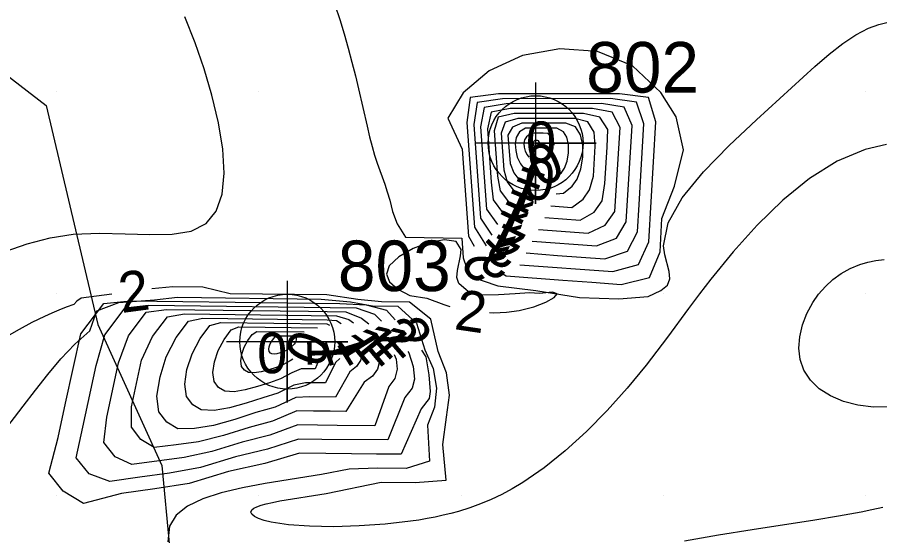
# Model space of a CAD drawing. Extents: x 2602990 to 2605851, y 618069 to 619180.
# Drawn here: x 2603958.07 to 2604000.7, y 618378.03 to 618403.66 of the extents above; entities that cross this region are included whole.
import ezdxf

# ---------------------------------------------------------------- set-up
doc = ezdxf.new("R2010")
doc.units = 0
for name, color, linetype in [('DTM Contours Major', 7, 'Continuous'), ('DTM Contours Major Text', 7, 'Continuous'), ('DTM Contours Minor', 7, 'Continuous'), ('DTM Contours Minor Text', 7, 'Continuous'), ('Exist DTM Crownline', 7, 'Continuous'), ('Exist DTM QL2 LIDAR Elevation Point', 7, 'Continuous'), ('Exist DTM Regular Point CELL', 7, 'Continuous'), ('Exist DTM Regular Point Cogo Number', 7, 'Continuous'), ('Exist Roads EOP', 7, 'Continuous'), ('PH Exist DTM Obscure Area', 7, 'Continuous')]:
    doc.layers.add(name, color=color, linetype=linetype)

# ---------------------------------------------------------------- blocks, each defined once
blk = doc.blocks.new('EXIST DTM REGULAR POINT')
at = {"layer": 'Exist DTM Regular Point CELL'}
blk.add_lwpolyline([(0, 0.06), (0, -0.06), (0, 0), (0.06, 0), (-0.06, 0)], dxfattribs=at)
blk.add_circle((0, 0), 0.04688, dxfattribs=at)

msp = doc.modelspace()

# ---------------------------------------------------------------- linework, layer by layer
at = {"layer": 'DTM Contours Major'}
for points in [[(2603989.868, 618399.946), (2603988.468, 618401.267), (2603986.75, 618401.963), (2603984.882, 618402.106), (2603983.037, 618401.768), (2603981.386, 618401.019), (2603980.098, 618399.932), (2603979.345, 618398.678), (2603980.053, 618397.134), (2603980.364, 618392.841), (2603980.648, 618392.348)], [(2603982.03, 618390.995), (2603982.224, 618390.881), (2603985.028, 618390.666), (2603986.471, 618390.563), (2603987.917, 618390.451), (2603989.32, 618390.801), (2603989.837, 618392.064), (2603989.932, 618393.71), (2603990.55, 618395.312), (2603990.989, 618397.117), (2603990.633, 618398.746), (2603989.868, 618399.946)], [(2603983.864, 618397.512), (2603983.824, 618397.55), (2603983.775, 618397.57), (2603983.721, 618397.574), (2603983.668, 618397.564), (2603983.621, 618397.542), (2603983.584, 618397.511), (2603983.564, 618397.476), (2603983.556, 618397.435), (2603983.559, 618397.393), (2603983.571, 618397.35), (2603983.592, 618397.309), (2603983.62, 618397.272), (2603983.653, 618397.241), (2603983.69, 618397.218), (2603983.73, 618397.205), (2603983.771, 618397.204), (2603983.81, 618397.219), (2603983.848, 618397.25), (2603983.87, 618397.281), (2603983.886, 618397.326), (2603983.896, 618397.378), (2603983.896, 618397.431), (2603983.886, 618397.477), (2603983.864, 618397.512)], [(2604001.436, 618384.401), (2604000.387, 618384.387), (2603999.614, 618384.482), (2603998.899, 618384.67), (2603998.259, 618384.946), (2603997.71, 618385.3), (2603997.268, 618385.728), (2603996.948, 618386.22), (2603996.768, 618386.739), (2603996.703, 618387.295), (2603996.742, 618387.871), (2603996.874, 618388.45), (2603997.091, 618389.017), (2603997.381, 618389.556), (2603997.674, 618389.975), (2603998.009, 618390.358), (2603998.383, 618390.701), (2603998.795, 618390.999), (2603999.241, 618391.248), (2603999.72, 618391.443), (2604000.1, 618391.552), (2604000.497, 618391.631), (2604000.911, 618391.683)], [(2603957.099, 618382.824), (2603958.366, 618384.433), (2603958.971, 618385.221), (2603959.583, 618386.009), (2603960.222, 618386.774), (2603960.905, 618387.496), (2603961.652, 618388.153), (2603961.992, 618389.141), (2603963.086, 618389.553), (2603964.853, 618389.69), (2603965.98, 618389.821), (2603973.092, 618389.731), (2603974.543, 618389.588), (2603975.631, 618389.393), (2603976.876, 618389.379), (2603977.795, 618388.545), (2603978.209, 618387.219), (2603978.619, 618386.299), (2603978.783, 618385.333), (2603978.694, 618384.379), (2603978.345, 618383.492), (2603978.446, 618381.714), (2603977.289, 618381.359), (2603975.871, 618381.375), (2603974.475, 618381.327), (2603973.112, 618381.061), (2603970.326, 618380.613), (2603969.192, 618380.4), (2603968.151, 618380.15), (2603967.236, 618379.849), (2603966.482, 618379.484), (2603965.92, 618379.042), (2603965.586, 618378.508), (2603965.515, 618377.723)], [(2603991.051, 618377.781), (2603992.732, 618378.07), (2603994.382, 618378.334), (2603997.494, 618378.818), (2603998.662, 618379.009), (2603999.225, 618379.108), (2603999.774, 618379.211), (2604000.313, 618379.32), (2604000.842, 618379.436)]]:
    msp.add_lwpolyline(points, dxfattribs=at)
at = {"layer": 'DTM Contours Minor'}
for points in [[(2603973.763, 618404.278), (2603974.002, 618403.56), (2603974.222, 618402.845), (2603974.423, 618402.139), (2603974.609, 618401.446), (2603974.778, 618400.772), (2603974.934, 618400.122), (2603975.353, 618398.286), (2603975.478, 618397.755), (2603975.6, 618397.272), (2603975.722, 618396.839), (2603975.848, 618396.451), (2603976.23, 618395.414), (2603976.354, 618395.039), (2603976.474, 618394.614), (2603976.617, 618394.062), (2603976.845, 618393.445), (2603977.249, 618392.791), (2603980.042, 618392.746), (2603980.111, 618391.776), (2603980.427, 618390.861), (2603981.821, 618390.382), (2603983.705, 618390.162), (2603985.851, 618389.809), (2603987.803, 618389.747), (2603989.256, 618389.857), (2603989.868, 618390.156)], [(2603957.461, 618392.078), (2603958.562, 618392.469), (2603959.685, 618392.758), (2603960.828, 618392.933), (2603962.128, 618392.991), (2603963.407, 618392.961), (2603964.621, 618392.919), (2603965.723, 618392.939), (2603966.668, 618393.096), (2603967.41, 618393.465), (2603967.904, 618394.077), (2603968.188, 618394.919), (2603968.285, 618395.953), (2603968.219, 618397.14), (2603968.011, 618398.44), (2603967.686, 618399.815), (2603967.304, 618401.107), (2603966.854, 618402.407), (2603966.35, 618403.692)], [(2603989.868, 618390.156), (2603990.199, 618390.424), (2603990.318, 618390.736), (2603990.293, 618391.091), (2603990.068, 618391.91), (2603990, 618392.369), (2603990.233, 618393.502), (2603990.936, 618394.736), (2603991.983, 618396.025), (2603993.247, 618397.327), (2603994.6, 618398.597), (2603997.492, 618401.226), (2603998.197, 618401.836), (2603998.864, 618402.361), (2603999.506, 618402.793), (2604000.135, 618403.122), (2604000.65, 618403.312), (2604001.171, 618403.444)], [(2603989.267, 618399.703), (2603987.829, 618399.883), (2603981.859, 618399.874), (2603980.447, 618399.69), (2603980.287, 618398.46), (2603980.665, 618393.288), (2603981.235, 618392.358)], [(2603982.907, 618391.431), (2603987.51, 618391.088), (2603988.773, 618391.446), (2603989.282, 618392.559), (2603989.632, 618398.496), (2603989.267, 618399.703)], [(2603988.667, 618399.459), (2603987.387, 618399.639), (2603982.05, 618399.631), (2603980.795, 618399.448), (2603980.627, 618398.356), (2603980.963, 618393.735), (2603981.52, 618392.89)], [(2603988.067, 618399.216), (2603986.945, 618399.397), (2603982.239, 618399.39), (2603981.144, 618399.206), (2603980.964, 618398.252), (2603981.26, 618394.182), (2603981.806, 618393.418)], [(2603983.212, 618392.013), (2603984.776, 618391.892), (2603985.938, 618391.809), (2603987.104, 618391.719), (2603988.226, 618392.091), (2603988.722, 618393.057), (2603988.805, 618394.406), (2603989.041, 618398.4), (2603988.667, 618399.459)], [(2603987.466, 618398.973), (2603986.503, 618399.153), (2603982.43, 618399.146), (2603981.492, 618398.964), (2603981.302, 618398.148), (2603981.495, 618395.506), (2603981.589, 618394.631), (2603982.102, 618393.937)], [(2603986.866, 618398.729), (2603986.06, 618398.909), (2603982.619, 618398.906), (2603981.841, 618398.722), (2603981.642, 618398.044), (2603981.805, 618395.814), (2603981.935, 618395.08), (2603982.389, 618394.467)], [(2603983.517, 618392.595), (2603986.697, 618392.356), (2603987.679, 618392.736), (2603988.166, 618393.552), (2603988.453, 618398.306), (2603988.067, 618399.216)], [(2603983.832, 618393.171), (2603986.29, 618392.99), (2603987.132, 618393.38), (2603987.603, 618394.052), (2603987.675, 618395.102), (2603987.796, 618397.183), (2603987.861, 618398.211), (2603987.466, 618398.973)], [(2603986.266, 618398.486), (2603985.618, 618398.666), (2603982.81, 618398.662), (2603982.19, 618398.48), (2603981.98, 618397.939), (2603982.112, 618396.123), (2603982.276, 618395.528), (2603982.654, 618395.019)], [(2603985.665, 618398.242), (2603985.176, 618398.424), (2603983, 618398.42), (2603982.538, 618398.238), (2603982.319, 618397.835), (2603982.422, 618396.432), (2603982.612, 618395.974), (2603982.904, 618395.583)], [(2603984.136, 618393.757), (2603985.884, 618393.626), (2603986.584, 618394.025), (2603986.979, 618394.59), (2603987.11, 618395.451), (2603987.216, 618397.236), (2603987.26, 618398.112), (2603986.866, 618398.729)], [(2603984.437, 618394.334), (2603985.477, 618394.257), (2603986.037, 618394.67), (2603986.356, 618395.128), (2603986.545, 618395.799), (2603986.634, 618397.288), (2603986.586, 618397.985), (2603986.266, 618398.486)], [(2603985.065, 618397.999), (2603984.734, 618398.18), (2603983.19, 618398.177), (2603982.887, 618397.996), (2603982.726, 618397.717), (2603982.683, 618397.401), (2603982.706, 618397.071), (2603982.782, 618396.74), (2603982.944, 618396.42), (2603983.137, 618396.161)], [(2603984.699, 618394.938), (2603985.064, 618394.968), (2603985.49, 618395.315), (2603985.734, 618395.666), (2603985.916, 618396.168), (2603986.015, 618396.749), (2603986.022, 618397.336), (2603985.911, 618397.858), (2603985.665, 618398.242)], [(2603984.874, 618395.904), (2603984.943, 618395.96), (2603985.112, 618396.204), (2603985.239, 618396.554), (2603985.31, 618396.959), (2603985.313, 618397.368), (2603985.236, 618397.731), (2603985.065, 618397.999)], [(2603984.464, 618397.755), (2603984.289, 618397.922), (2603984.068, 618397.937), (2603983.612, 618397.935), (2603983.395, 618397.89), (2603983.236, 618397.753), (2603983.145, 618397.597), (2603983.11, 618397.42), (2603983.123, 618397.233), (2603983.178, 618397.045), (2603983.27, 618396.865), (2603983.357, 618396.749)], [(2603984.604, 618397.345), (2603984.605, 618397.399), (2603984.561, 618397.604), (2603984.464, 618397.755)], [(2604001.033, 618397.365), (2603999.98, 618397.13), (2603998.591, 618396.546), (2603997.228, 618395.689), (2603995.907, 618394.618), (2603994.642, 618393.392), (2603993.448, 618392.071), (2603992.339, 618390.712), (2603991.783, 618389.987), (2603991.247, 618389.269), (2603990.207, 618387.854), (2603989.685, 618387.158), (2603989.151, 618386.469), (2603988.208, 618385.326), (2603987.22, 618384.226), (2603986.198, 618383.189), (2603985.155, 618382.235), (2603984.102, 618381.383), (2603983.05, 618380.655), (2603982.532, 618380.344), (2603982.015, 618380.066), (2603981.494, 618379.819), (2603980.966, 618379.599), (2603980.429, 618379.405), (2603979.879, 618379.234), (2603979.504, 618379.132), (2603979.122, 618379.039), (2603978.73, 618378.954), (2603978.33, 618378.877), (2603977.92, 618378.807), (2603977.499, 618378.745), (2603976.247, 618378.602), (2603974.962, 618378.513), (2603973.698, 618378.477), (2603972.514, 618378.496), (2603971.466, 618378.568), (2603970.612, 618378.695), (2603970.265, 618378.781), (2603969.988, 618378.879), (2603969.786, 618378.983), (2603969.66, 618379.092), (2603969.616, 618379.201), (2603969.657, 618379.306), (2603969.754, 618379.388), (2603969.908, 618379.465), (2603970.116, 618379.539), (2603970.375, 618379.611), (2603970.683, 618379.68), (2603971.037, 618379.748), (2603973.329, 618380.122), (2603976.046, 618380.676), (2603977.738, 618380.659), (2603979.265, 618380.77), (2603979.093, 618382.547), (2603979.282, 618383.885), (2603979.423, 618384.984), (2603979.285, 618386.09), (2603978.872, 618387.134), (2603978.504, 618388.737), (2603977.449, 618389.576), (2603976.065, 618389.592), (2603974.905, 618389.71), (2603973.367, 618389.933), (2603968.583, 618389.992), (2603967.24, 618390.325), (2603965.755, 618390.329), (2603964.726, 618390.237)], [(2603980.138, 618390.279), (2603979.887, 618390.496), (2603979.799, 618390.797), (2603979.82, 618391.15), (2603979.975, 618391.875), (2603980, 618392.179), (2603979.753, 618392.569), (2603979.183, 618392.664), (2603978.429, 618392.527), (2603977.629, 618392.224), (2603976.923, 618391.819), (2603976.448, 618391.375), (2603976.311, 618390.964), (2603976.467, 618390.58), (2603976.87, 618390.228), (2603977.47, 618389.91), (2603978.303, 618389.77), (2603979.156, 618389.466), (2603979.44, 618389.356)], [(2603962.744, 618389.971), (2603961.228, 618389.782), (2603961.008, 618389.63), (2603960.864, 618389.466), (2603960.489, 618389.33), (2603960.124, 618389.186), (2603959.769, 618389.034), (2603959.419, 618388.874), (2603958.79, 618388.564), (2603958.167, 618388.229), (2603957.546, 618387.873)], [(2603981.409, 618389.065), (2603981.615, 618389.056), (2603982.253, 618389.081), (2603982.876, 618389.165), (2603983.595, 618389.347), (2603984.199, 618389.579), (2603984.608, 618389.81), (2603984.744, 618389.99), (2603984.525, 618390.07), (2603983.872, 618390), (2603983.388, 618390.036), (2603982.673, 618389.993), (2603981.859, 618389.934), (2603981.077, 618389.92), (2603980.46, 618390.015), (2603980.138, 618390.279)], [(2603960.343, 618380.229), (2603959.626, 618381.127), (2603960.096, 618382.885), (2603960.458, 618384.586), (2603961.21, 618388.018), (2603962.348, 618389.511), (2603963.658, 618389.647), (2603974.018, 618389.516), (2603975.304, 618389.442), (2603976.318, 618389.181), (2603976.741, 618388.707)], [(2603961.622, 618381.083), (2603960.986, 618381.887), (2603961.303, 618383.392), (2603961.961, 618386.438), (2603962.388, 618387.969), (2603963.395, 618389.293), (2603964.552, 618389.432), (2603974.813, 618389.301), (2603975.721, 618388.984), (2603976.063, 618388.636)], [(2603962.901, 618381.938), (2603962.346, 618382.646), (2603962.498, 618383.894), (2603963.078, 618386.576), (2603963.567, 618387.921), (2603964.443, 618389.075), (2603965.445, 618389.216), (2603972.465, 618389.126), (2603974.31, 618389.103), (2603975.079, 618388.786), (2603975.446, 618388.501)], [(2603964.18, 618382.792), (2603963.706, 618383.403), (2603963.706, 618384.403), (2603963.962, 618385.557), (2603964.202, 618386.715), (2603964.746, 618387.873), (2603965.49, 618388.857), (2603966.339, 618389), (2603973.842, 618388.904), (2603974.455, 618388.715), (2603974.68, 618388.555)], [(2603965.459, 618383.647), (2603965.067, 618384.157), (2603964.96, 618384.932), (2603965.123, 618385.878), (2603965.43, 618386.868), (2603965.925, 618387.825), (2603966.537, 618388.639), (2603967.232, 618388.783), (2603973.391, 618388.706), (2603973.851, 618388.675), (2603974.076, 618388.517)], [(2603966.738, 618384.501), (2603966.429, 618384.909), (2603966.344, 618385.517), (2603966.451, 618386.249), (2603966.716, 618387.027), (2603967.105, 618387.777), (2603967.585, 618388.421), (2603968.125, 618388.568), (2603973.363, 618388.502), (2603973.493, 618388.444)], [(2603968.017, 618385.356), (2603967.791, 618385.658), (2603967.73, 618386.099), (2603967.809, 618386.626), (2603968.002, 618387.186), (2603968.285, 618387.73), (2603968.632, 618388.203), (2603969.017, 618388.351), (2603972.905, 618388.302)], [(2603969.296, 618386.21), (2603969.154, 618386.403), (2603969.116, 618386.676), (2603969.167, 618387.001), (2603969.288, 618387.347), (2603969.465, 618387.685), (2603969.68, 618387.985), (2603969.91, 618388.135), (2603972.241, 618388.107)], [(2603970.575, 618387.064), (2603970.518, 618387.143), (2603970.504, 618387.25), (2603970.524, 618387.376), (2603970.573, 618387.512), (2603970.643, 618387.645), (2603970.727, 618387.767), (2603970.811, 618387.861), (2603970.903, 618387.918), (2603971.787, 618387.907), (2603971.811, 618387.897), (2603971.838, 618387.841), (2603971.852, 618387.78), (2603971.851, 618387.715), (2603971.835, 618387.646), (2603971.801, 618387.573), (2603971.748, 618387.497), (2603971.675, 618387.418), (2603971.582, 618387.337), (2603971.467, 618387.254), (2603971.329, 618387.169), (2603971.199, 618387.114), (2603971.053, 618387.065), (2603970.904, 618387.027), (2603970.765, 618387.01), (2603970.651, 618387.02), (2603970.575, 618387.064)], [(2603978.049, 618387.202), (2603978.267, 618386.87), (2603978.405, 618385.98), (2603978.482, 618385.161), (2603978.432, 618384.817), (2603978.026, 618384.308), (2603977.043, 618382.061), (2603975.83, 618382.07), (2603974.588, 618382.086), (2603973.311, 618382.097), (2603972.012, 618382.114), (2603970.298, 618381.608), (2603968.508, 618381.206), (2603966.56, 618380.609), (2603964.873, 618380.346), (2603963.216, 618380.122), (2603961.347, 618379.627), (2603960.343, 618380.229)], [(2603977.378, 618387.139), (2603977.422, 618387.074), (2603977.636, 618386.401), (2603977.695, 618385.772), (2603977.578, 618385.318), (2603977.225, 618384.868), (2603976.39, 618382.765), (2603973.114, 618382.795), (2603971.973, 618382.81), (2603970.427, 618382.303), (2603968.846, 618381.928), (2603967.125, 618381.396), (2603965.591, 618381.125), (2603964.118, 618380.925), (2603962.642, 618380.717), (2603961.622, 618381.083)], [(2603976.703, 618386.982), (2603976.795, 618386.759), (2603976.847, 618386.259), (2603976.726, 618385.801), (2603976.425, 618385.405), (2603975.736, 618383.465), (2603973.88, 618383.487), (2603972.914, 618383.492), (2603971.931, 618383.505), (2603970.556, 618382.998), (2603969.185, 618382.653), (2603967.689, 618382.187), (2603966.308, 618381.899), (2603963.729, 618381.544), (2603962.901, 618381.938)], [(2603975.927, 618387.043), (2603975.973, 618386.648), (2603975.877, 618386.262), (2603975.629, 618385.918), (2603975.217, 618385.618), (2603974.311, 618384.175), (2603973.525, 618384.187), (2603972.716, 618384.192), (2603971.891, 618384.202), (2603970.685, 618383.693), (2603969.523, 618383.382), (2603968.253, 618382.982), (2603967.028, 618382.677), (2603965.919, 618382.527), (2603964.837, 618382.398), (2603964.18, 618382.792)], [(2603975.081, 618386.91), (2603975.032, 618386.695), (2603974.836, 618386.399), (2603974.507, 618386.127), (2603973.804, 618384.882), (2603972.516, 618384.893), (2603971.831, 618384.871), (2603970.813, 618384.389), (2603969.861, 618384.115), (2603968.816, 618383.782), (2603967.766, 618383.479), (2603966.819, 618383.325), (2603966, 618383.323), (2603965.459, 618383.647)], [(2603974.009, 618386.798), (2603973.802, 618386.598), (2603973.294, 618385.582), (2603972.808, 618385.584), (2603972.314, 618385.594), (2603971.737, 618385.48), (2603970.942, 618385.084), (2603970.198, 618384.852), (2603969.378, 618384.588), (2603968.553, 618384.356), (2603967.791, 618384.22), (2603967.163, 618384.247), (2603966.738, 618384.501)], [(2603972.955, 618386.672), (2603972.783, 618386.286), (2603972.105, 618386.287), (2603971.644, 618386.082), (2603971.071, 618385.779), (2603970.534, 618385.596), (2603969.94, 618385.401), (2603969.339, 618385.238), (2603968.783, 618385.147), (2603968.325, 618385.172), (2603968.017, 618385.356)], [(2603971.694, 618386.763), (2603971.554, 618386.675), (2603971.2, 618386.474), (2603970.869, 618386.349), (2603970.498, 618386.225), (2603970.123, 618386.127), (2603969.775, 618386.076), (2603969.488, 618386.096), (2603969.296, 618386.21)]]:
    msp.add_lwpolyline(points, dxfattribs=at)
at = {"layer": 'Exist DTM Crownline'}
msp.add_spline([(2603233.488, 618380.754), (2603285.185, 618400.095), (2603335.457, 618418.629), (2603390.812, 618439.069), (2603440.087, 618457.325), (2603493.996, 618477.231), (2603542.655, 618495.301), (2603600.808, 618516.867), (2603653.659, 618536.362), (2603706.222, 618555.742), (2603764.811, 618577.593), (2603823.52, 618599.847), (2603878.564, 618620.56), (2603937.951, 618643.078), (2603997.369, 618665.789), (2604036.209, 618680.665), (2604055.311, 618688.017)], degree=3, dxfattribs=at)
at = {"layer": 'Exist DTM QL2 LIDAR Elevation Point'}
for p, q in [((2603960, 618400), (2603960, 618400)), ((2603970, 618400), (2603970, 618400)), ((2603980, 618400), (2603980, 618400)), ((2603990, 618400), (2603990, 618400)), ((2604000, 618400), (2604000, 618400)), ((2603960, 618390), (2603960, 618390)), ((2603970, 618390), (2603970, 618390)), ((2603980, 618390), (2603980, 618390)), ((2603990, 618390), (2603990, 618390)), ((2604000, 618390), (2604000, 618390)), ((2603960, 618380), (2603960, 618380)), ((2603970, 618380), (2603970, 618380)), ((2603980, 618380), (2603980, 618380)), ((2603990, 618380), (2603990, 618380)), ((2604000, 618380), (2604000, 618380))]:
    msp.add_line(p, q, dxfattribs=at)
at = {"layer": 'Exist Roads EOP'}
for points in [[(2603230.17, 618389.98), (2603282.929, 618409.597), (2603332.773, 618427.868), (2603388.167, 618448.413), (2603437.203, 618466.721), (2603490.778, 618486.527), (2603539.039, 618504.558), (2603597.451, 618526.156), (2603651.053, 618545.972), (2603705.208, 618566.084), (2603762.02, 618587.183), (2603820.334, 618609.162), (2603876.341, 618629.99), (2603934.909, 618652.28), (2603996.409, 618675.568), (2604033.216, 618689.957), (2604052.01, 618697.199)], [(2604034.633, 618668.486), (2603984.89, 618650.123), (2603936.767, 618631.654), (2603888.195, 618613.335), (2603837.766, 618594.258), (2603782.918, 618573.705), (2603731.939, 618554.39), (2603671.126, 618532.171), (2603621.822, 618514.106), (2603561.545, 618491.877), (2603506.421, 618471.293), (2603452.163, 618451.33), (2603398.364, 618431.316), (2603341.431, 618410.355), (2603281.65, 618388.199), (2603223.033, 618366.475), (2603185.717, 618352.612)]]:
    msp.add_spline(points, degree=3, dxfattribs=at)
at = {"layer": 'PH Exist DTM Obscure Area'}
for points in [[(2603938.655, 618433.043), (2603931.562, 618426.144), (2603931.625, 618420.619), (2603933.107, 618414.405), (2603937.192, 618406.692), (2603940.658, 618401.677), (2603946.657, 618401.392), (2603955.581, 618402.317), (2603959.495, 618399.305), (2603962.043, 618388.479)], [(2603962.043, 618388.479), (2603965.205, 618381.504), (2603965.589, 618377.478), (2603965.846, 618372.807), (2603964.499, 618369.167), (2603959.966, 618365.661), (2603953.726, 618363.389), (2603947.493, 618360.506), (2603939.44, 618352.064)]]:
    msp.add_lwpolyline(points, dxfattribs=at)

# ---------------------------------------------------------------- block references
at = {"layer": 'Exist DTM Regular Point CELL', "xscale": 50, "yscale": 50}
for p in [(2603983.687, 618397.44), (2603971.413, 618387.624)]:
    msp.add_blockref('EXIST DTM REGULAR POINT', p, dxfattribs=at)

# ---------------------------------------------------------------- texts
at = {"layer": 'DTM Contours Major Text'}
msp.add_text('0', height=2, dxfattribs=at).set_placement((2603983.211, 618396.512))
msp.add_text('2', height=2, rotation=135.6064, dxfattribs=at).set_placement((2603982.334, 618391.758))
at = {"layer": 'DTM Contours Minor Text'}
for s, rotation, p in [('0', 205.5677, (2603984.388, 618397.654)), ('0', 171.5816, (2603984.755, 618396.521)), ('1', 160.2308, (2603984.337, 618395.833)), ('1', 159.0025, (2603984.1, 618395.276)), ('1', 157.8872, (2603983.808, 618394.649)), ('1', 156.12, (2603983.536, 618394.057)), ('1', 154.3143, (2603983.276, 618393.535)), ('2', 152.5956, (2603983.314, 618392.841)), ('2', 150.9935, (2603983.04, 618392.284)), ('2', 7.6286, (2603963.219, 618389.037)), ('2', 351.5756, (2603979.619, 618388.25)), ('2', 311.2778, (2603975.585, 618387.758)), ('2', 310.9916, (2603976.238, 618387.813)), ('1', 302.0372, (2603973.784, 618387.572)), ('1', 309.5214, (2603974.464, 618387.511)), ('1', 309.6121, (2603975.213, 618387.434)), ('0', 247.845, (2603971.776, 618388.373)), ('1', 287.3934, (2603973.107, 618387.724)), ('1', 271.7404, (2603972.385, 618387.838))]:
    msp.add_text(s, height=2, rotation=rotation, dxfattribs=at).set_placement(p)
msp.add_text('0', height=2, dxfattribs=at).set_placement((2603969.922, 618386.064))
at = {"layer": 'Exist DTM Regular Point Cogo Number'}
for s, p in [('802', (2603986.187, 618399.94)), ('803', (2603973.913, 618390.124))]:
    msp.add_text(s, height=2.5, dxfattribs=at).set_placement(p)

doc.saveas('drawing.dxf')
